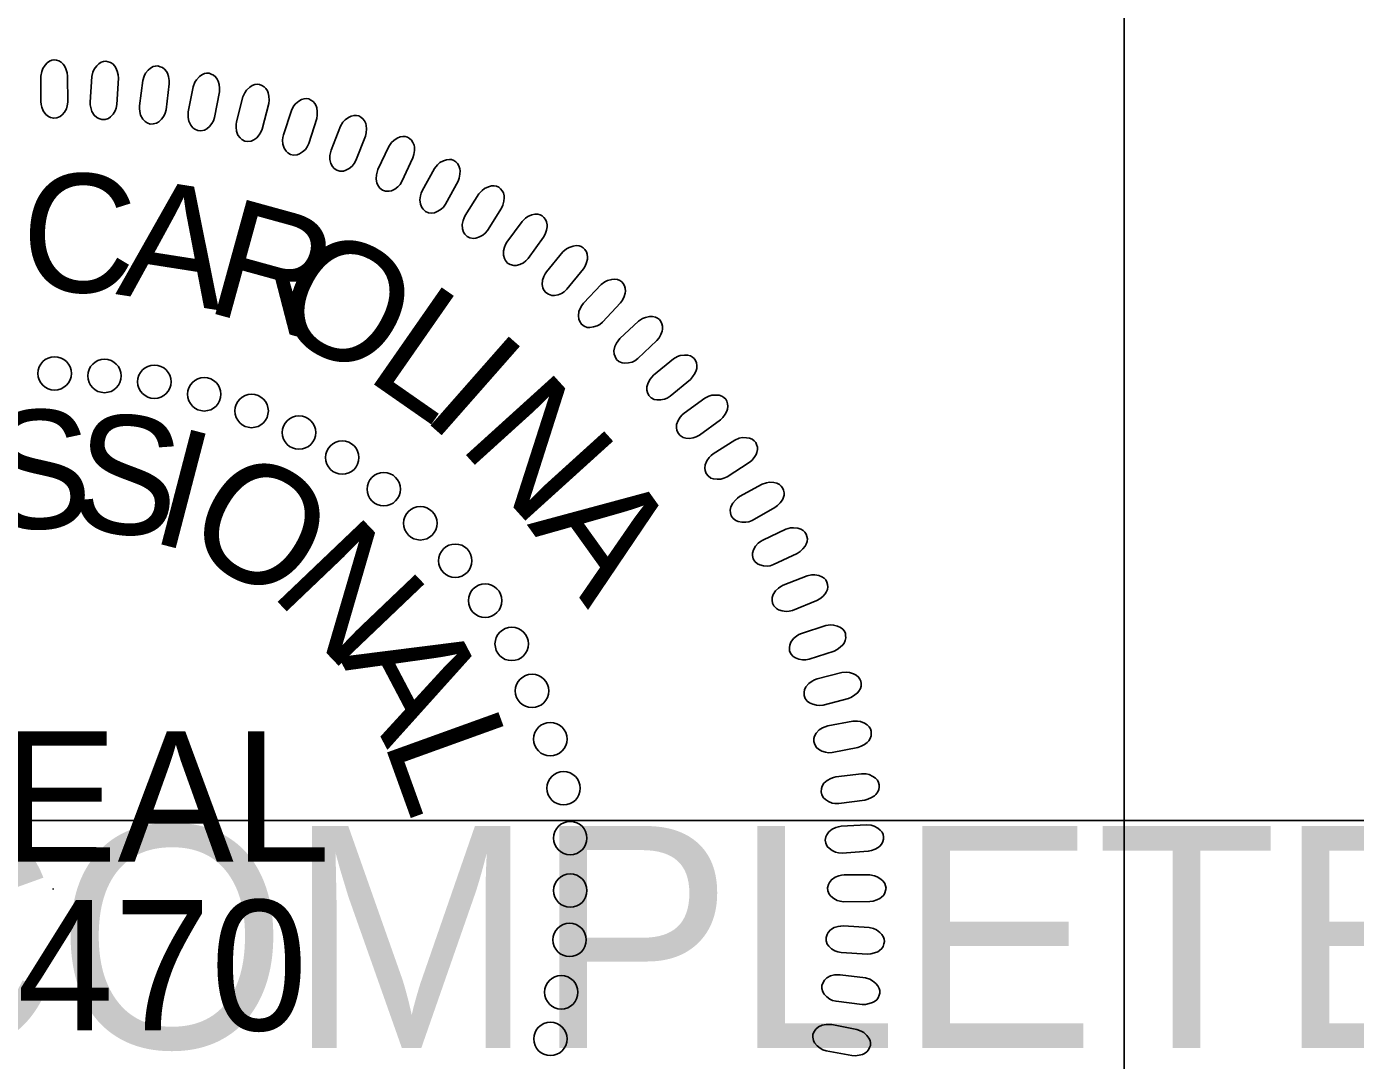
# Model space of a CAD drawing. Extents: x 18938 to 19565, y 6931 to 7973.
# Drawn here: x 19359.81 to 19368.08, y 7649.66 to 7656.09 of the extents above; entities that cross this region are included whole.
import ezdxf

# ---------------------------------------------------------------- set-up
doc = ezdxf.new("R2010")
doc.units = 0
for name, color, linetype in [('Old_Level_10', 7, 'Continuous'), ('Prop Pavement Schedule Description CELL', 7, 'Continuous'), ('Scratch_Level_5', 7, 'Continuous'), ('Typical Pavement Slope Information CELL', 7, 'Continuous')]:
    doc.layers.add(name, color=color, linetype=linetype)

# ---------------------------------------------------------------- blocks, each defined once
blk = doc.blocks.new('Brandon J. McInnis')
at = {"layer": 'Old_Level_10'}
blk.add_line((-51.239, 50.97), (-51.239, 50.923), dxfattribs=at)
for points in [[(-51.831, 88.656), (-51.831, 89.882), (-51.793, 90.102), (-51.74, 90.242), (-51.628, 90.411), (-51.531, 90.521), (-51.419, 90.601), (-51.315, 90.64), (-51.202, 90.66), (-51.09, 90.64), (-50.97, 90.61), (-50.866, 90.551), (-50.761, 90.451), (-50.701, 90.37), (-50.634, 90.221), (-50.574, 90.042), (-50.552, 89.882), (-50.545, 88.626), (-50.567, 88.456), (-50.613, 88.316), (-50.702, 88.157), (-50.815, 88.017), (-50.912, 87.938), (-51.069, 87.878), (-51.218, 87.858), (-51.367, 87.898), (-51.472, 87.947), (-51.6, 88.047), (-51.719, 88.217), (-51.786, 88.397), (-51.816, 88.526)], [(-49.472, 88.629), (-49.394, 89.854), (-49.344, 90.07), (-49.282, 90.206), (-49.159, 90.368), (-49.056, 90.472), (-48.939, 90.544), (-48.832, 90.577), (-48.718, 90.59), (-48.608, 90.563), (-48.49, 90.526), (-48.39, 90.46), (-48.291, 90.354), (-48.237, 90.27), (-48.179, 90.117), (-48.131, 89.934), (-48.118, 89.773), (-48.191, 88.518), (-48.223, 88.35), (-48.277, 88.214), (-48.377, 88.061), (-48.497, 87.928), (-48.599, 87.854), (-48.76, 87.805), (-48.911, 87.794), (-49.057, 87.843), (-49.158, 87.9), (-49.279, 88.008), (-49.387, 88.184), (-49.443, 88.368), (-49.465, 88.499)], [(-47.109, 88.454), (-46.955, 89.671), (-46.891, 89.884), (-46.821, 90.016), (-46.689, 90.17), (-46.578, 90.267), (-46.457, 90.332), (-46.348, 90.359), (-46.235, 90.364), (-46.126, 90.33), (-46.011, 90.285), (-45.915, 90.213), (-45.823, 90.101), (-45.774, 90.014), (-45.726, 89.857), (-45.69, 89.671), (-45.687, 89.511), (-45.838, 88.263), (-45.881, 88.097), (-45.943, 87.965), (-46.052, 87.818), (-46.181, 87.693), (-46.287, 87.626), (-46.451, 87.587), (-46.601, 87.585), (-46.745, 87.644), (-46.842, 87.706), (-46.956, 87.821), (-47.054, 88.005), (-47.097, 88.191), (-47.111, 88.324)], [(-44.77, 88.168), (-44.54, 89.372), (-44.462, 89.581), (-44.384, 89.708), (-44.242, 89.854), (-44.126, 89.943), (-44.001, 90), (-43.891, 90.02), (-43.777, 90.019), (-43.671, 89.978), (-43.559, 89.926), (-43.467, 89.848), (-43.383, 89.73), (-43.339, 89.641), (-43.301, 89.481), (-43.276, 89.294), (-43.284, 89.132), (-43.513, 87.897), (-43.567, 87.735), (-43.637, 87.606), (-43.755, 87.466), (-43.891, 87.35), (-44.002, 87.29), (-44.167, 87.26), (-44.318, 87.269), (-44.457, 87.336), (-44.55, 87.405), (-44.656, 87.527), (-44.742, 87.716), (-44.775, 87.904), (-44.779, 88.038)], [(-42.465, 87.694), (-42.159, 88.882), (-42.069, 89.085), (-41.983, 89.208), (-41.832, 89.344), (-41.711, 89.426), (-41.582, 89.475), (-41.471, 89.488), (-41.357, 89.479), (-41.254, 89.432), (-41.145, 89.373), (-41.059, 89.289), (-40.983, 89.167), (-40.945, 89.075), (-40.917, 88.913), (-40.903, 88.724), (-40.921, 88.563), (-41.227, 87.345), (-41.291, 87.187), (-41.37, 87.062), (-41.496, 86.93), (-41.639, 86.823), (-41.753, 86.769), (-41.92, 86.751), (-42.07, 86.769), (-42.204, 86.845), (-42.293, 86.919), (-42.392, 87.047), (-42.466, 87.241), (-42.486, 87.432), (-42.483, 87.564)], [(-40.215, 87.072), (-39.835, 88.239), (-39.732, 88.436), (-39.639, 88.552), (-39.48, 88.679), (-39.353, 88.753), (-39.222, 88.794), (-39.11, 88.8), (-38.997, 88.784), (-38.897, 88.73), (-38.793, 88.664), (-38.711, 88.575), (-38.643, 88.449), (-38.611, 88.354), (-38.593, 88.191), (-38.592, 88.002), (-38.619, 87.843), (-39.001, 86.646), (-39.075, 86.491), (-39.161, 86.372), (-39.295, 86.248), (-39.446, 86.151), (-39.562, 86.105), (-39.73, 86.096), (-39.879, 86.124), (-40.008, 86.208), (-40.092, 86.288), (-40.183, 86.422), (-40.244, 86.62), (-40.252, 86.811), (-40.24, 86.944)], [(-37.931, 86.337), (-37.48, 87.477), (-37.364, 87.667), (-37.264, 87.778), (-37.097, 87.895), (-36.966, 87.961), (-36.833, 87.993), (-36.721, 87.992), (-36.609, 87.97), (-36.513, 87.91), (-36.412, 87.838), (-36.337, 87.743), (-36.276, 87.612), (-36.25, 87.516), (-36.242, 87.352), (-36.253, 87.163), (-36.291, 87.007), (-36.747, 85.835), (-36.831, 85.686), (-36.924, 85.573), (-37.066, 85.458), (-37.221, 85.369), (-37.341, 85.331), (-37.509, 85.333), (-37.656, 85.37), (-37.78, 85.462), (-37.859, 85.547), (-37.94, 85.686), (-37.988, 85.888), (-37.985, 86.08), (-37.965, 86.211)], [(-35.69, 85.403), (-35.167, 86.513), (-35.04, 86.695), (-34.933, 86.799), (-34.76, 86.905), (-34.625, 86.963), (-34.49, 86.987), (-34.378, 86.979), (-34.268, 86.949), (-34.175, 86.883), (-34.079, 86.805), (-34.01, 86.706), (-33.958, 86.571), (-33.938, 86.474), (-33.941, 86.309), (-33.963, 86.122), (-34.011, 85.968), (-34.54, 84.828), (-34.632, 84.684), (-34.733, 84.577), (-34.882, 84.471), (-35.043, 84.392), (-35.165, 84.361), (-35.332, 84.374), (-35.476, 84.42), (-35.593, 84.52), (-35.667, 84.609), (-35.74, 84.754), (-35.775, 84.958), (-35.76, 85.149), (-35.732, 85.279)], [(-33.566, 84.388), (-32.975, 85.462), (-32.836, 85.636), (-32.723, 85.734), (-32.543, 85.828), (-32.405, 85.877), (-32.268, 85.893), (-32.158, 85.878), (-32.05, 85.841), (-31.961, 85.77), (-31.871, 85.686), (-31.808, 85.583), (-31.764, 85.445), (-31.75, 85.346), (-31.763, 85.183), (-31.798, 84.997), (-31.854, 84.846), (-32.454, 83.742), (-32.555, 83.604), (-32.662, 83.503), (-32.817, 83.407), (-32.983, 83.338), (-33.107, 83.315), (-33.273, 83.338), (-33.414, 83.393), (-33.526, 83.5), (-33.593, 83.594), (-33.656, 83.743), (-33.679, 83.949), (-33.652, 84.139), (-33.616, 84.267)], [(-31.508, 83.203), (-30.85, 84.238), (-30.701, 84.403), (-30.582, 84.493), (-30.397, 84.576), (-30.256, 84.617), (-30.118, 84.624), (-30.009, 84.602), (-29.903, 84.558), (-29.819, 84.481), (-29.735, 84.392), (-29.678, 84.285), (-29.643, 84.145), (-29.636, 84.046), (-29.659, 83.883), (-29.705, 83.699), (-29.771, 83.553), (-30.439, 82.488), (-30.549, 82.357), (-30.661, 82.264), (-30.823, 82.177), (-30.992, 82.119), (-31.117, 82.103), (-31.282, 82.137), (-31.418, 82.201), (-31.523, 82.314), (-31.585, 82.413), (-31.639, 82.565), (-31.649, 82.772), (-31.609, 82.96), (-31.565, 83.085)], [(-29.508, 81.929), (-28.787, 82.921), (-28.628, 83.078), (-28.503, 83.16), (-28.313, 83.231), (-28.17, 83.262), (-28.032, 83.261), (-27.924, 83.231), (-27.821, 83.182), (-27.742, 83.1), (-27.664, 83.005), (-27.614, 82.896), (-27.588, 82.753), (-27.586, 82.653), (-27.62, 82.493), (-27.677, 82.313), (-27.753, 82.17), (-28.486, 81.149), (-28.604, 81.026), (-28.722, 80.939), (-28.888, 80.862), (-29.061, 80.815), (-29.187, 80.808), (-29.349, 80.852), (-29.481, 80.924), (-29.579, 81.044), (-29.634, 81.146), (-29.679, 81.301), (-29.675, 81.509), (-29.624, 81.694), (-29.572, 81.816)], [(-27.614, 80.513), (-26.831, 81.458), (-26.663, 81.603), (-26.534, 81.678), (-26.339, 81.737), (-26.194, 81.76), (-26.057, 81.749), (-25.951, 81.713), (-25.852, 81.657), (-25.778, 81.571), (-25.705, 81.471), (-25.663, 81.358), (-25.646, 81.215), (-25.65, 81.115), (-25.695, 80.957), (-25.762, 80.78), (-25.846, 80.643), (-26.642, 79.671), (-26.768, 79.554), (-26.892, 79.475), (-27.062, 79.41), (-27.238, 79.373), (-27.364, 79.373), (-27.523, 79.428), (-27.65, 79.508), (-27.74, 79.634), (-27.789, 79.739), (-27.823, 79.897), (-27.807, 80.103), (-27.744, 80.285), (-27.684, 80.404)], [(-25.842, 78.999), (-25.002, 79.893), (-24.825, 80.028), (-24.691, 80.094), (-24.493, 80.14), (-24.347, 80.154), (-24.211, 80.135), (-24.107, 80.093), (-24.011, 80.03), (-23.944, 79.939), (-23.877, 79.835), (-23.841, 79.72), (-23.834, 79.576), (-23.845, 79.476), (-23.898, 79.321), (-23.977, 79.15), (-24.07, 79.018), (-24.926, 78.097), (-25.058, 77.989), (-25.186, 77.918), (-25.361, 77.864), (-25.538, 77.838), (-25.664, 77.847), (-25.819, 77.91), (-25.942, 77.998), (-26.023, 78.13), (-26.065, 78.238), (-26.09, 78.397), (-26.061, 78.603), (-25.987, 78.779), (-25.92, 78.894)], [(-24.098, 77.306), (-23.203, 78.145), (-23.018, 78.268), (-22.88, 78.326), (-22.68, 78.36), (-22.533, 78.364), (-22.399, 78.337), (-22.297, 78.288), (-22.206, 78.22), (-22.144, 78.124), (-22.084, 78.017), (-22.056, 77.899), (-22.057, 77.755), (-22.075, 77.657), (-22.138, 77.505), (-22.227, 77.339), (-22.328, 77.213), (-23.24, 76.348), (-23.379, 76.248), (-23.511, 76.185), (-23.689, 76.142), (-23.867, 76.128), (-23.992, 76.144), (-24.143, 76.218), (-24.26, 76.313), (-24.334, 76.449), (-24.369, 76.56), (-24.383, 76.721), (-24.341, 76.924), (-24.256, 77.096), (-24.182, 77.206)], [(-22.486, 75.559), (-21.54, 76.341), (-21.347, 76.452), (-21.206, 76.501), (-21.004, 76.522), (-20.857, 76.517), (-20.725, 76.482), (-20.627, 76.426), (-20.54, 76.353), (-20.484, 76.254), (-20.431, 76.142), (-20.41, 76.023), (-20.421, 75.879), (-20.444, 75.782), (-20.517, 75.635), (-20.617, 75.475), (-20.726, 75.356), (-21.69, 74.55), (-21.834, 74.459), (-21.971, 74.404), (-22.151, 74.372), (-22.33, 74.369), (-22.453, 74.393), (-22.6, 74.476), (-22.71, 74.579), (-22.774, 74.719), (-22.803, 74.832), (-22.807, 74.993), (-22.752, 75.193), (-22.657, 75.36), (-22.576, 75.465)], [(-21.026, 73.737), (-20.033, 74.458), (-19.833, 74.556), (-19.69, 74.596), (-19.486, 74.605), (-19.341, 74.591), (-19.21, 74.547), (-19.116, 74.486), (-19.034, 74.407), (-18.984, 74.304), (-18.939, 74.19), (-18.925, 74.07), (-18.945, 73.927), (-18.974, 73.831), (-19.056, 73.689), (-19.166, 73.535), (-19.281, 73.423), (-20.294, 72.679), (-20.444, 72.598), (-20.584, 72.552), (-20.765, 72.531), (-20.945, 72.54), (-21.066, 72.571), (-21.207, 72.663), (-21.311, 72.772), (-21.366, 72.917), (-21.387, 73.03), (-21.382, 73.192), (-21.315, 73.388), (-21.209, 73.548), (-21.121, 73.649)], [(-19.625, 71.791), (-18.589, 72.448), (-18.383, 72.534), (-18.238, 72.565), (-18.035, 72.561), (-17.889, 72.538), (-17.762, 72.486), (-17.672, 72.418), (-17.596, 72.335), (-17.552, 72.229), (-17.514, 72.112), (-17.508, 71.992), (-17.537, 71.85), (-17.572, 71.757), (-17.662, 71.619), (-17.782, 71.473), (-17.904, 71.369), (-18.961, 70.689), (-19.116, 70.618), (-19.259, 70.581), (-19.441, 70.571), (-19.619, 70.591), (-19.739, 70.63), (-19.874, 70.731), (-19.97, 70.846), (-20.017, 70.994), (-20.031, 71.109), (-20.014, 71.27), (-19.936, 71.461), (-19.82, 71.615), (-19.726, 71.709)], [(-18.364, 69.741), (-17.289, 70.332), (-17.078, 70.404), (-16.931, 70.426), (-16.728, 70.41), (-16.585, 70.377), (-16.461, 70.317), (-16.376, 70.244), (-16.305, 70.156), (-16.268, 70.048), (-16.237, 69.929), (-16.238, 69.809), (-16.276, 69.669), (-16.317, 69.578), (-16.416, 69.447), (-16.544, 69.308), (-16.673, 69.211), (-17.771, 68.6), (-17.931, 68.538), (-18.075, 68.51), (-18.257, 68.512), (-18.433, 68.543), (-18.551, 68.589), (-18.679, 68.698), (-18.768, 68.82), (-18.805, 68.97), (-18.812, 69.086), (-18.786, 69.245), (-18.694, 69.432), (-18.569, 69.577), (-18.47, 69.666)], [(-17.256, 67.658), (-16.146, 68.18), (-15.932, 68.239), (-15.784, 68.252), (-15.582, 68.222), (-15.442, 68.181), (-15.321, 68.113), (-15.241, 68.036), (-15.175, 67.943), (-15.146, 67.833), (-15.122, 67.712), (-15.131, 67.592), (-15.177, 67.455), (-15.224, 67.367), (-15.331, 67.241), (-15.468, 67.112), (-15.603, 67.023), (-16.737, 66.482), (-16.9, 66.431), (-17.045, 66.411), (-17.227, 66.425), (-17.402, 66.467), (-17.515, 66.52), (-17.636, 66.637), (-17.718, 66.764), (-17.745, 66.916), (-17.744, 67.032), (-17.709, 67.19), (-17.606, 67.37), (-17.472, 67.508), (-17.367, 67.589)], [(-16.277, 65.497), (-15.136, 65.948), (-14.919, 65.994), (-14.77, 65.997), (-14.571, 65.955), (-14.433, 65.905), (-14.318, 65.83), (-14.242, 65.747), (-14.182, 65.65), (-14.16, 65.538), (-14.143, 65.416), (-14.16, 65.298), (-14.215, 65.163), (-14.267, 65.078), (-14.381, 64.96), (-14.526, 64.839), (-14.666, 64.76), (-15.832, 64.29), (-15.998, 64.249), (-16.144, 64.239), (-16.326, 64.264), (-16.496, 64.317), (-16.607, 64.378), (-16.72, 64.502), (-16.793, 64.634), (-16.811, 64.787), (-16.803, 64.903), (-16.758, 65.058), (-16.644, 65.231), (-16.502, 65.36), (-16.392, 65.435)], [(-15.403, 63.183), (-14.236, 63.561), (-14.016, 63.593), (-13.867, 63.587), (-13.671, 63.533), (-13.536, 63.474), (-13.426, 63.392), (-13.356, 63.305), (-13.302, 63.204), (-13.287, 63.092), (-13.278, 62.969), (-13.303, 62.851), (-13.366, 62.72), (-13.422, 62.639), (-13.545, 62.528), (-13.696, 62.416), (-13.841, 62.345), (-15.034, 61.95), (-15.202, 61.92), (-15.349, 61.92), (-15.528, 61.955), (-15.696, 62.018), (-15.802, 62.087), (-15.908, 62.217), (-15.972, 62.353), (-15.98, 62.508), (-15.965, 62.623), (-15.91, 62.775), (-15.786, 62.94), (-15.636, 63.06), (-15.522, 63.129)], [(-14.658, 61.01), (-13.47, 61.314), (-13.249, 61.332), (-13.1, 61.317), (-12.907, 61.25), (-12.777, 61.184), (-12.672, 61.094), (-12.608, 61.003), (-12.56, 60.899), (-12.552, 60.786), (-12.551, 60.662), (-12.583, 60.547), (-12.654, 60.42), (-12.716, 60.342), (-12.844, 60.24), (-13.004, 60.137), (-13.152, 60.076), (-14.368, 59.757), (-14.537, 59.737), (-14.684, 59.745), (-14.861, 59.792), (-15.024, 59.866), (-15.125, 59.941), (-15.222, 60.078), (-15.279, 60.218), (-15.277, 60.372), (-15.255, 60.486), (-15.19, 60.634), (-15.056, 60.792), (-14.898, 60.902), (-14.78, 60.963)], [(-14.148, 58.755), (-12.944, 58.985), (-12.721, 58.989), (-12.574, 58.964), (-12.386, 58.885), (-12.261, 58.811), (-12.16, 58.715), (-12.102, 58.62), (-12.062, 58.514), (-12.061, 58.4), (-12.068, 58.276), (-12.107, 58.163), (-12.185, 58.041), (-12.252, 57.967), (-12.387, 57.873), (-12.552, 57.781), (-12.704, 57.729), (-13.938, 57.487), (-14.108, 57.477), (-14.253, 57.495), (-14.427, 57.554), (-14.585, 57.638), (-14.682, 57.718), (-14.77, 57.861), (-14.817, 58.005), (-14.806, 58.158), (-14.777, 58.27), (-14.703, 58.414), (-14.559, 58.563), (-14.394, 58.663), (-14.273, 58.716)], [(-13.75, 56.316), (-12.533, 56.469), (-12.311, 56.46), (-12.166, 56.426), (-11.983, 56.335), (-11.862, 56.253), (-11.769, 56.152), (-11.716, 56.053), (-11.683, 55.944), (-11.689, 55.83), (-11.703, 55.708), (-11.749, 55.596), (-11.836, 55.48), (-11.907, 55.411), (-12.048, 55.325), (-12.218, 55.243), (-12.373, 55.201), (-13.619, 55.037), (-13.79, 55.038), (-13.935, 55.065), (-14.104, 55.134), (-14.256, 55.228), (-14.348, 55.314), (-14.427, 55.462), (-14.465, 55.609), (-14.444, 55.762), (-14.408, 55.872), (-14.325, 56.01), (-14.172, 56.15), (-14.002, 56.239), (-13.877, 56.285)], [(-13.507, 53.952), (-12.282, 54.028), (-12.061, 54.004), (-11.919, 53.961), (-11.742, 53.86), (-11.627, 53.77), (-11.54, 53.662), (-11.494, 53.561), (-11.467, 53.45), (-11.48, 53.337), (-11.502, 53.215), (-11.555, 53.107), (-11.648, 52.997), (-11.724, 52.932), (-11.869, 52.855), (-12.045, 52.784), (-12.202, 52.752), (-13.457, 52.666), (-13.627, 52.678), (-13.769, 52.715), (-13.934, 52.794), (-14.08, 52.897), (-14.166, 52.989), (-14.236, 53.142), (-14.265, 53.29), (-14.234, 53.441), (-14.191, 53.549), (-14.099, 53.682), (-13.938, 53.812), (-13.763, 53.891), (-13.635, 53.928)], [(-13.358, 51.621), (-12.131, 51.621), (-11.912, 51.583), (-11.772, 51.531), (-11.602, 51.419), (-11.492, 51.322), (-11.413, 51.209), (-11.373, 51.105), (-11.354, 50.992), (-11.373, 50.88), (-11.403, 50.761), (-11.463, 50.656), (-11.563, 50.552), (-11.643, 50.492), (-11.792, 50.424), (-11.972, 50.365), (-12.131, 50.342), (-13.388, 50.335), (-13.557, 50.358), (-13.697, 50.403), (-13.857, 50.493), (-13.996, 50.604), (-14.076, 50.702), (-14.136, 50.859), (-14.156, 51.008), (-14.115, 51.158), (-14.066, 51.262), (-13.966, 51.39), (-13.796, 51.509), (-13.617, 51.576), (-13.487, 51.606)], [(-13.391, 49.18), (-12.166, 49.103), (-11.951, 49.052), (-11.814, 48.991), (-11.651, 48.868), (-11.548, 48.764), (-11.476, 48.648), (-11.443, 48.541), (-11.43, 48.427), (-11.457, 48.317), (-11.494, 48.199), (-11.56, 48.099), (-11.667, 48.001), (-11.75, 47.946), (-11.904, 47.888), (-12.087, 47.84), (-12.248, 47.827), (-13.502, 47.899), (-13.669, 47.932), (-13.806, 47.987), (-13.96, 48.085), (-14.091, 48.206), (-14.166, 48.308), (-14.215, 48.469), (-14.226, 48.62), (-14.176, 48.766), (-14.12, 48.867), (-14.013, 48.988), (-13.836, 49.096), (-13.652, 49.152), (-13.522, 49.174)], [(-13.558, 46.841), (-12.34, 46.686), (-12.127, 46.622), (-11.995, 46.553), (-11.84, 46.42), (-11.744, 46.31), (-11.68, 46.189), (-11.653, 46.08), (-11.648, 45.966), (-11.681, 45.857), (-11.726, 45.742), (-11.798, 45.646), (-11.91, 45.555), (-11.997, 45.506), (-12.154, 45.457), (-12.339, 45.421), (-12.501, 45.419), (-13.748, 45.569), (-13.914, 45.613), (-14.047, 45.675), (-14.193, 45.784), (-14.318, 45.912), (-14.385, 46.019), (-14.424, 46.182), (-14.425, 46.333), (-14.367, 46.476), (-14.305, 46.574), (-14.19, 46.688), (-14.007, 46.784), (-13.82, 46.829), (-13.688, 46.842)], [(-13.954, 44.454), (-12.75, 44.223), (-12.541, 44.145), (-12.413, 44.069), (-12.268, 43.926), (-12.178, 43.81), (-12.121, 43.685), (-12.102, 43.574), (-12.103, 43.46), (-12.143, 43.354), (-12.196, 43.242), (-12.274, 43.151), (-12.392, 43.067), (-12.481, 43.023), (-12.641, 42.985), (-12.828, 42.96), (-12.989, 42.968), (-14.225, 43.196), (-14.387, 43.25), (-14.516, 43.321), (-14.655, 43.439), (-14.772, 43.575), (-14.832, 43.685), (-14.861, 43.851), (-14.853, 44.002), (-14.785, 44.141), (-14.717, 44.234), (-14.595, 44.34), (-14.406, 44.426), (-14.217, 44.458), (-14.084, 44.463)]]:
    blk.add_lwpolyline(points, close=True, dxfattribs=at)
for centre in [(-51.174, 75.639), (-48.785, 75.519), (-46.397, 75.239), (-44.008, 74.641), (-41.739, 73.843), (-39.47, 72.807), (-37.4, 71.611), (-35.41, 70.097), (-33.659, 68.463), (-31.987, 66.669), (-30.554, 64.757), (-29.281, 62.685), (-28.309, 60.436), (-27.434, 58.125), (-26.797, 55.774), (-26.48, 53.384), (-26.48, 50.874), (-26.51, 48.51), (-26.909, 46.001), (-27.427, 43.77)]:
    blk.add_circle(centre, 0.801, dxfattribs=at)
for s, height, rotation, p in [('C', 5.669, 357.58768, (-52.856, 79.65)), ('A', 5.669, 351.09832, (-48.281, 79.442)), ('R', 5.669, 344.60896, (-44.074, 78.648)), ('O', 5.669, 331.63025, (-41.119, 77.994)), ('L', 5.669, 325.14089, (-36.386, 75.463)), ('I', 5.669, 318.65154, (-33.693, 73.61)), ('N', 5.669, 312.16218, (-31.888, 72.189)), ('S', 5.669, 1.28903, (-54.398, 68.157)), ('S', 5.669, 353.34923, (-50.537, 68.259)), ('I', 5.669, 345.40944, (-46.736, 67.627)), ('O', 5.669, 329.52984, (-45.233, 67.455)), ('A', 5.669, 305.67282, (-28.568, 68.409)), ('N', 5.669, 313.65025, (-40.921, 65.151)), ('A', 5.669, 297.77065, (-37.584, 62.07)), ('L', 5.669, 289.83086, (-35.46, 58.076)), ('SEAL', 6.2363, 359.98136, (-59.282, 52.264)), ('29470', 6.2363, 359.98136, (-62.253, 44.185))]:
    blk.add_text(s, height=height, rotation=rotation, dxfattribs=at).set_placement(p)

msp = doc.modelspace()

# ---------------------------------------------------------------- linework, layer by layer
at = {"layer": 'Scratch_Level_5'}
msp.add_lwpolyline([(19355.7372, 7648.3313), (19355.7372, 7651.1513), (19373.3772, 7651.1513), (19373.3772, 7648.3313)], close=True, dxfattribs=at)
at = {"layer": 'Typical Pavement Slope Information CELL'}
msp.add_line((19366.642, 7659.1534), (19366.642, 7644.1156), dxfattribs=at)
for points in [[(19353.1353, 7659.1534), (19366.642, 7659.1534), (19366.642, 7644.1089), (19353.1353, 7644.1089)], [(19366.642, 7659.1534), (19380.142, 7659.1534), (19380.142, 7644.1089), (19366.642, 7644.1089)]]:
    msp.add_lwpolyline(points, close=True, dxfattribs=at)

# ---------------------------------------------------------------- block references
at = {"layer": 'Prop Pavement Schedule Description CELL', "xscale": 0.13, "yscale": 0.13}
msp.add_blockref('Brandon J. McInnis', (19366.6353, 7644.1022), dxfattribs=at)

# ---------------------------------------------------------------- texts
at = {"layer": 'Scratch_Level_5'}
msp.add_text('INCOMPLETE PLANS', height=1.3824, dxfattribs=at).set_placement((19356.8112, 7649.7353))

doc.saveas('drawing.dxf')
